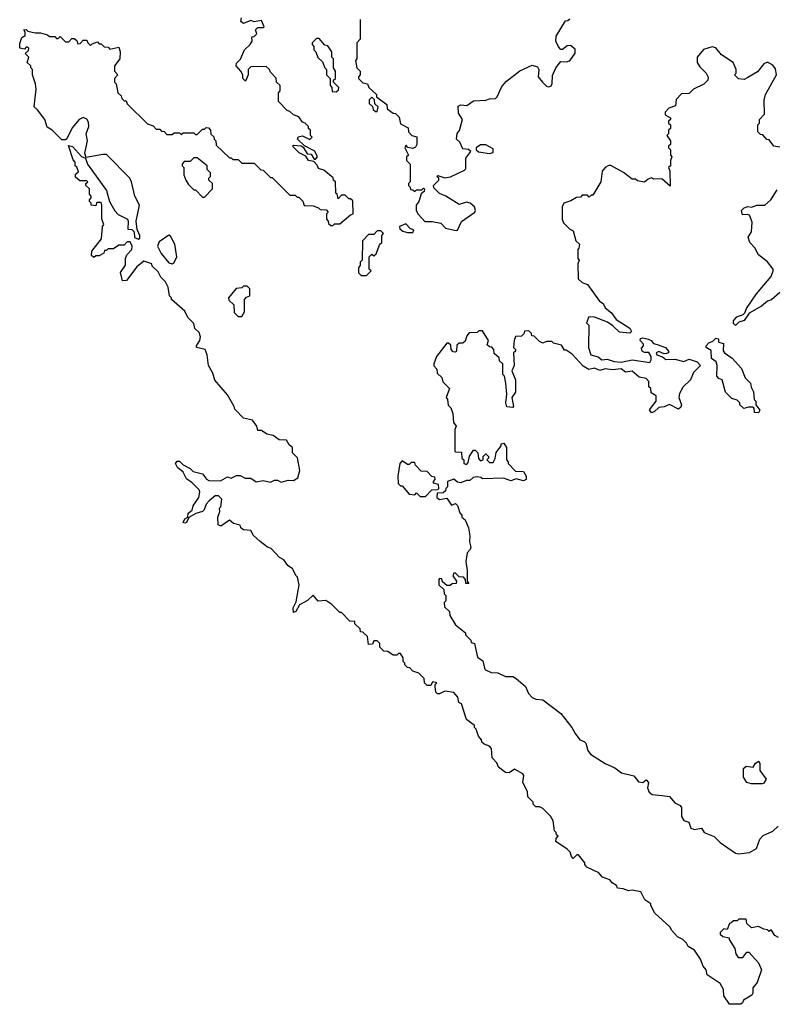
# Model space of a CAD drawing. Extents: x 2494118 to 2687960, y 757339 to 915227.
# Tile 325 of 364: x 2622898 to 2627145, y 886262 to 891785. Entities that reach past the tile are written whole.
import ezdxf

# ---------------------------------------------------------------- set-up
doc = ezdxf.new("R2010")
doc.units = 0

msp = doc.modelspace()

# ---------------------------------------------------------------- linework, layer by layer
at = {"layer": '0CON20XD'}
for points in [[(2622998.3, 891278.3), (2622980, 891295), (2622990, 891395), (2622987.5, 891425), (2622970, 891475), (2622970, 891505), (2622960, 891515), (2622960, 891525), (2622940, 891545), (2622950, 891575), (2622930, 891595), (2622948.3, 891611.7), (2622950, 891625), (2622945, 891630), (2622935, 891630), (2622925, 891620), (2622900, 891625), (2622898.3, 891651.7), (2622910, 891685), (2622930, 891695), (2622930, 891715), (2622921.7, 891728.3), (2622935, 891730), (2622945, 891720), (2622985, 891710), (2623015, 891710), (2623055, 891700), (2623065, 891690), (2623095, 891690), (2623105, 891680), (2623115, 891680), (2623125, 891690), (2623155, 891660), (2623175, 891660), (2623191.7, 891678.3), (2623205, 891680), (2623218.3, 891668.3), (2623225, 891650), (2623238.3, 891651.7), (2623255, 891670), (2623275, 891670), (2623280, 891655), (2623295, 891640), (2623305, 891650), (2623335, 891660), (2623345, 891650), (2623355, 891650), (2623371.7, 891631.7), (2623395, 891630), (2623405, 891620), (2623455, 891630), (2623462.5, 891605), (2623460, 891565), (2623430, 891525), (2623430, 891495), (2623450, 891475), (2623430, 891455), (2623430, 891435), (2623440, 891425), (2623450, 891375), (2623468.3, 891358.3), (2623471.7, 891341.7), (2623485, 891330), (2623495, 891330), (2623501.7, 891311.7), (2623615, 891200), (2623648.3, 891188.3), (2623665, 891170), (2623685, 891170), (2623695, 891160), (2623708.3, 891158.3), (2623725, 891140), (2623755, 891140), (2623765, 891150), (2623795, 891150), (2623805, 891140), (2623815, 891150), (2623875, 891150), (2623885, 891140), (2623895, 891140), (2623925, 891170), (2623935, 891170), (2623945, 891180), (2623958.3, 891178.3), (2623970, 891165), (2623971.7, 891141.7), (2623988.3, 891128.3), (2623990, 891115), (2624000, 891105), (2624001.7, 891081.7), (2624075, 891010), (2624085, 891010), (2624095, 891000), (2624125, 891000), (2624145, 890980), (2624215, 890980), (2624251.7, 890941.7), (2624265, 890940), (2624305, 890900), (2624315, 890900), (2624415, 890800), (2624445, 890800), (2624455, 890790), (2624465, 890790), (2624487, 890767), (2624495, 890742.5), (2624545, 890740), (2624575, 890730), (2624585, 890720), (2624618.3, 890718.3), (2624630, 890705), (2624620, 890695), (2624620, 890665), (2624630, 890655), (2624631.7, 890641.7), (2624645, 890630), (2624655, 890630), (2624665, 890640), (2624695, 890640), (2624755, 890690), (2624770, 890695), (2624768.3, 890768.3), (2624755, 890780), (2624745, 890780), (2624725, 890800), (2624705, 890800), (2624685, 890780), (2624680, 890805), (2624671.7, 890811.7), (2624670, 890875), (2624660, 890885), (2624658.3, 890898.3), (2624605, 890940), (2624575, 890950), (2624568.3, 890968.3), (2624548.3, 890988.3), (2624520, 890995), (2624505, 891020), (2624467, 891037), (2624430, 891075), (2624435, 891080), (2624477.5, 891077.5), (2624490, 891070), (2624512.5, 891032.5), (2624535, 891030), (2624551.7, 891001.7), (2624558.3, 891001.7), (2624570, 891015), (2624555, 891047.5), (2624497.5, 891077.5), (2624457.5, 891115), (2624461.7, 891128.3), (2624485, 891132.5), (2624527.5, 891112.5), (2624540, 891125), (2624530, 891135), (2624530, 891165), (2624520, 891175), (2624520, 891185), (2624500, 891205), (2624485, 891210), (2624465, 891240), (2624435, 891250), (2624415, 891270), (2624400, 891275), (2624350, 891325), (2624350, 891375), (2624360, 891385), (2624360, 891415), (2624340, 891435), (2624337, 891457), (2624305, 891490), (2624300, 891505), (2624281.7, 891521.7), (2624195, 891520), (2624180, 891505), (2624180, 891475), (2624165, 891440), (2624150, 891455), (2624150, 891475), (2624140, 891495), (2624112.5, 891525), (2624115, 891540), (2624137, 891563), (2624160, 891615), (2624192.5, 891645), (2624202.5, 891665), (2624201.7, 891688.3), (2624215, 891690), (2624230, 891705), (2624221.7, 891728.3), (2624235, 891740), (2624265, 891740), (2624270, 891745), (2624255, 891780), (2624215, 891772.5), (2624195, 891780), (2624155, 891762.5), (2624140, 891775), (2624142.5, 891795)], [(2625348.8, 890601.2), (2625355, 890603.8), (2625377, 890653), (2625452.5, 890705), (2625456.7, 890715), (2625450, 890735), (2625426.7, 890755), (2625405, 890761.2), (2625365, 890747.5), (2625290, 890795), (2625255, 890810), (2625221.7, 890841.7), (2625220, 890855), (2625250, 890885), (2625250, 890895), (2625240, 890905), (2625245, 890910), (2625285, 890897.5), (2625316.4, 890903.6), (2625395, 890940), (2625401.7, 890948.3), (2625403, 891007), (2625430, 891045), (2625417, 891057), (2625385, 891060), (2625368.3, 891098.3), (2625350, 891115), (2625353, 891147), (2625367, 891163), (2625382.5, 891225), (2625361.2, 891261.2), (2625360, 891300), (2625375, 891307.5), (2625407, 891303), (2625445, 891330), (2625515, 891332.5), (2625535, 891340), (2625568.3, 891341.7), (2625578.3, 891351.7), (2625605, 891410), (2625630.7, 891439.3), (2625705, 891497.5), (2625775, 891530), (2625805, 891520), (2625812.5, 891505), (2625808.8, 891465), (2625832, 891435), (2625855, 891412.5), (2625865, 891408), (2625878.3, 891411.7), (2625887.5, 891425), (2625887.7, 891472.3), (2625907.5, 891515), (2625935, 891550), (2625965, 891548), (2625985, 891554.4), (2626015, 891596.7), (2626015, 891618.8), (2625989.2, 891639.2), (2625971.2, 891638.8), (2625945, 891617.5), (2625935, 891617.5), (2625921.7, 891631.7), (2625907.5, 891665), (2625908.3, 891691.7), (2625961.7, 891778.3), (2625975, 891780), (2625985, 891790)], [(2624810, 891785), (2624810, 891675), (2624790, 891655), (2624790, 891565), (2624782.5, 891555), (2624790, 891515), (2624810, 891495), (2624810, 891475), (2624800, 891465), (2624800, 891455), (2624825, 891430), (2624850, 891425), (2624857.5, 891405), (2624900, 891365), (2624901.7, 891351.7), (2624958.3, 891308.3), (2624960, 891285), (2624995, 891260), (2625008.3, 891258.3), (2625028.3, 891238.3), (2625035, 891200), (2625078.3, 891178.3), (2625080, 891155), (2625100, 891135), (2625127, 891127), (2625127.5, 891085), (2625120, 891070), (2625105, 891062.5), (2625077.5, 891067.5), (2625065, 891080), (2625060, 891065), (2625080, 891025), (2625070, 891015), (2625070, 890995), (2625090, 890975), (2625090, 890875), (2625080, 890865), (2625080, 890855), (2625090, 890845), (2625091.7, 890831.7), (2625105, 890830), (2625115, 890820), (2625125, 890830), (2625155, 890830), (2625165, 890840), (2625170, 890835), (2625168.3, 890821.7), (2625151.7, 890808.3), (2625137.5, 890765), (2625122.5, 890745), (2625122.5, 890715), (2625133.9, 890693.9), (2625172.5, 890652.5), (2625213, 890653), (2625262.5, 890642.5), (2625287.5, 890615), (2625348.8, 890601.2)], [(2624675, 891380), (2624688.3, 891391.7), (2624690, 891405), (2624660, 891435), (2624660, 891445), (2624670, 891455), (2624670, 891495), (2624660, 891515), (2624660, 891565), (2624650, 891575), (2624650, 891605), (2624628.3, 891638.3), (2624611.7, 891641.7), (2624578.3, 891678.3), (2624565, 891680), (2624540, 891655), (2624540, 891645), (2624550, 891635), (2624550, 891615), (2624560, 891605), (2624571.7, 891571.7), (2624598.3, 891548.3), (2624610, 891515), (2624620, 891505), (2624620, 891475), (2624640, 891455), (2624640, 891415), (2624650, 891405), (2624651.7, 891381.7), (2624675, 891380)], [(2627165, 891070), (2627130, 891075), (2627105, 891110), (2627091.7, 891111.7), (2627068.3, 891138.3), (2627055, 891140), (2627040, 891155), (2627040, 891195), (2627050, 891205), (2627050, 891225), (2627077.5, 891255), (2627076.4, 891333.6), (2627083.3, 891365), (2627146, 891475), (2627139.5, 891509.5), (2627125, 891530), (2627095, 891546.7), (2627075, 891536.7), (2627038.3, 891491.7), (2626985, 891460), (2626965, 891450), (2626933, 891453), (2626910, 891475), (2626920, 891485), (2626920, 891505), (2626902.5, 891545), (2626837, 891587), (2626805, 891627.5), (2626785, 891632.5), (2626735, 891617.5), (2626700, 891575), (2626700, 891545), (2626715, 891520), (2626750, 891485), (2626761.7, 891461.7), (2626760, 891445), (2626737, 891423), (2626680, 891395), (2626655, 891370), (2626611.7, 891368.3), (2626583, 891337), (2626578.3, 891301.7), (2626541.7, 891288.3), (2626520, 891265), (2626521.7, 891251.7), (2626550, 891235), (2626550, 891225), (2626540, 891215), (2626540, 891205), (2626550, 891195), (2626550, 891175), (2626540, 891165), (2626540, 891145), (2626530, 891135), (2626550, 891105), (2626550, 891085), (2626540, 891075), (2626540, 891065), (2626550, 891055), (2626550, 891025), (2626557.5, 891015), (2626550, 890995), (2626550, 890965), (2626540, 890955), (2626547.5, 890937.5), (2626548.3, 890851.7), (2626501.7, 890891.7), (2626455, 890890), (2626445, 890897.5), (2626425, 890890), (2626405, 890872.5), (2626365, 890880), (2626355, 890890), (2626335, 890890), (2626287, 890927), (2626216.4, 890966.4), (2626205, 890967.5), (2626183.6, 890956.4), (2626167.5, 890935), (2626160, 890875), (2626115, 890800), (2626105, 890800), (2626095, 890790), (2626085, 890800), (2626055, 890800), (2626045, 890790), (2626023, 890787), (2625991.7, 890768.3), (2625952.5, 890755), (2625943.3, 890735), (2625942.5, 890665), (2625950, 890645), (2625985, 890610), (2626005, 890600), (2626020, 890545), (2626040, 890525), (2626037, 890503), (2626030, 890495), (2626030, 890445), (2626037.5, 890435), (2626030, 890415), (2626031.7, 890331.7), (2626055, 890310), (2626085, 890300), (2626152.5, 890205), (2626173, 890193), (2626185, 890167.5), (2626219.7, 890139.7), (2626245, 890102.5), (2626322.5, 890055), (2626332.5, 890035), (2626323, 890027), (2626265, 890031.2), (2626228, 890068), (2626197.7, 890087.7), (2626125, 890116.7), (2626091.7, 890118.3), (2626080, 890085), (2626091.7, 890071.7), (2626090, 889945), (2626104.2, 889904.2), (2626145, 889893.3), (2626165, 889877.5), (2626195, 889880), (2626235, 889866.7), (2626273.6, 889863.6), (2626335, 889876.7), (2626435, 889862.5), (2626443, 889877), (2626442.5, 889895), (2626428.3, 889918.3), (2626405, 889917.5), (2626392.5, 889925), (2626388.3, 889941.7), (2626400, 889955), (2626400, 889965), (2626380, 889985), (2626383, 889997), (2626395, 890000), (2626425, 889993.3), (2626442.5, 889985), (2626455, 889967.5), (2626475, 889963.3), (2626522.5, 889945), (2626540, 889925), (2626540, 889915), (2626528.3, 889911.7), (2626515, 889910), (2626485, 889922.5), (2626470, 889915), (2626473.9, 889903.9), (2626505, 889893.8), (2626525, 889878.8), (2626575, 889880), (2626625, 889867.5), (2626655, 889880), (2626700, 889865), (2626720, 889845), (2626680, 889805), (2626662.5, 889765), (2626622.5, 889725), (2626601.7, 889688.3), (2626596.7, 889665), (2626612.5, 889625), (2626608.3, 889611.7), (2626595, 889600), (2626545, 889626.7), (2626515, 889612.5), (2626485, 889610), (2626460, 889585), (2626445, 889580), (2626433, 889597), (2626470, 889645), (2626470, 889675), (2626441.7, 889691.7), (2626440, 889715), (2626430, 889725), (2626430, 889755), (2626415, 889772.5), (2626375, 889780), (2626335, 889812.5), (2626298.3, 889808.3), (2626273, 889827), (2626225, 889820), (2626185, 889826.7), (2626155, 889817.5), (2626125, 889830), (2626093, 889823), (2626060.7, 889840.7), (2625999.3, 889909.3), (2625965, 889930), (2625955, 889930), (2625938.3, 889958.3), (2625895, 889970), (2625885, 889980), (2625855, 889980), (2625835, 889970), (2625815, 889980), (2625785, 890010), (2625771.7, 890011.7), (2625770, 890025), (2625755, 890040), (2625731.7, 890038.3), (2625728.3, 890021.7), (2625715, 890010), (2625681.7, 890008.3), (2625672.5, 889985), (2625670, 889945), (2625680, 889935), (2625680, 889925), (2625670, 889915), (2625672.5, 889845), (2625660, 889815), (2625680, 889765), (2625680, 889695), (2625660, 889665), (2625670, 889615), (2625665, 889610), (2625633, 889613), (2625627.5, 889635), (2625632.5, 889685), (2625627.5, 889745)], [(2624905, 891270), (2624910, 891295), (2624891.7, 891311.7), (2624890, 891335), (2624875, 891350), (2624860, 891335), (2624860, 891315), (2624878.3, 891298.3), (2624881.7, 891281.7), (2624895, 891270), (2624905, 891270)], [(2627157, 886637), (2627137, 886647), (2627115, 886680), (2627105, 886670), (2627095, 886680), (2627075, 886682.5), (2627045, 886697.5), (2627005, 886690), (2626980, 886715), (2626975, 886740), (2626935, 886740), (2626925, 886730), (2626905, 886730), (2626891.7, 886718.3), (2626882.5, 886715), (2626868.3, 886681.7), (2626850, 886685), (2626830, 886665), (2626830, 886655), (2626845, 886642.5), (2626880, 886635), (2626880, 886625), (2626912.5, 886575), (2626917.5, 886545), (2626930, 886525), (2626956.7, 886523.3), (2626980, 886555), (2626990, 886555), (2627044.1, 886494.1), (2627061.2, 886455), (2627036.2, 886383.8), (2627012.5, 886355), (2627013.3, 886325), (2627007.7, 886312.3), (2626960, 886285), (2626955, 886270), (2626945, 886262.5), (2626881.7, 886261.7), (2626850, 886310), (2626847.5, 886345), (2626828.8, 886378.8), (2626757, 886427), (2626750, 886455), (2626733.3, 886475), (2626720, 886515), (2626686.1, 886566.1), (2626650, 886585), (2626640, 886605), (2626620, 886625), (2626590.5, 886640.5), (2626557.5, 886675), (2626546.4, 886696.4), (2626463.6, 886773.6), (2626440, 886815), (2626440, 886825), (2626407, 886847), (2626385, 886892.5), (2626335, 886902.5), (2626315, 886897.5), (2626285, 886910), (2626253, 886913), (2626248.3, 886928.3), (2626223.6, 886943.6), (2626210, 886960), (2626170, 886975), (2626148.3, 886998.3), (2626080.7, 887030.7), (2626070, 887045), (2626070, 887055), (2626035, 887100), (2626025, 887100), (2626005, 887080), (2625995, 887090), (2625987.5, 887115), (2625971.7, 887131.7), (2625907.5, 887175), (2625908.3, 887191.7), (2625920, 887205), (2625911.7, 887211.7), (2625910, 887225), (2625900, 887235), (2625891.7, 887291.7), (2625876.4, 887316.4), (2625835, 887360), (2625815, 887370), (2625795, 887370), (2625780, 887385), (2625780, 887395), (2625750, 887425), (2625747.5, 887455), (2625722.5, 887505), (2625727.5, 887545), (2625722.5, 887555), (2625675, 887580), (2625645, 887560), (2625625, 887562.5), (2625585, 887592.5), (2625576.1, 887616.1), (2625550, 887645), (2625547, 887697), (2625535, 887710), (2625505, 887720), (2625491.7, 887731.7), (2625490, 887745), (2625472.5, 887765), (2625460, 887805), (2625450, 887815), (2625450, 887825), (2625405, 887860), (2625377, 887947), (2625362.5, 887955), (2625356.7, 887985), (2625335, 888010), (2625285, 888017.5), (2625255, 888002.5), (2625243, 888003), (2625233, 888013), (2625230, 888045), (2625230, 888055), (2625240, 888065), (2625215, 888070), (2625205, 888050), (2625185, 888050), (2625170, 888065), (2625168.3, 888088.3), (2625138.3, 888118.3), (2625105, 888130), (2625088.3, 888148.3), (2625075, 888150), (2625060, 888165), (2625060, 888175), (2625050, 888185), (2625050, 888205), (2625035, 888230), (2625025, 888230), (2625015, 888220), (2624995, 888220), (2624965, 888240), (2624941.7, 888241.7), (2624920, 888265), (2624920, 888285), (2624905, 888300), (2624885, 888300), (2624878.3, 888281.7), (2624855, 888280), (2624850, 888325), (2624825, 888350), (2624811.7, 888351.7), (2624808.3, 888368.3), (2624780, 888395), (2624778.3, 888408.3), (2624751.7, 888411.7), (2624705, 888460), (2624695, 888460), (2624650, 888505), (2624616.7, 888526.7), (2624573, 888523), (2624545, 888557.5), (2624514.1, 888525.9), (2624468.3, 888501.7), (2624447.5, 888465), (2624435, 888460), (2624433.8, 888485), (2624450, 888520), (2624466.7, 888615), (2624457, 888657), (2624450, 888665), (2624430, 888705), (2624403.6, 888723.6), (2624380, 888755), (2624357, 888767), (2624309.3, 888819.3), (2624290, 888825), (2624247, 888857), (2624210.7, 888890.7), (2624195, 888920), (2624155, 888922.5), (2624140, 888935), (2624135, 888950), (2624098.3, 888958.3), (2624075, 888977.5), (2624027, 888943), (2624011.7, 888951.7), (2624010, 888995), (2624022.5, 889025), (2624020, 889045), (2624027, 889053), (2624032.5, 889095), (2624013.9, 889113.9), (2623995, 889113.8), (2623962.5, 889085), (2623945, 889067.5), (2623933.8, 889036.2), (2623924, 889026), (2623886.1, 889013.9), (2623848.3, 888991.7), (2623835, 888964), (2623825, 888960), (2623816.7, 888965), (2623824.3, 888985.7), (2623842.5, 888995), (2623844.2, 889015.8), (2623866.2, 889033.8), (2623872.3, 889057.7), (2623903.3, 889105), (2623910, 889135), (2623905, 889147.5), (2623866.4, 889186.4), (2623835, 889210), (2623816.7, 889246.7), (2623783.6, 889273.6), (2623772.5, 889295), (2623781.7, 889308.3), (2623795, 889307.5), (2623815, 889287.5), (2623855, 889267.5), (2623871.2, 889251.2), (2623925, 889237.5), (2623947, 889207), (2623960.7, 889200.7), (2624025, 889197.5), (2624065, 889220), (2624085, 889212.5), (2624115, 889227.5), (2624135, 889227.5), (2624163, 889213), (2624195, 889212.5), (2624225, 889192.5), (2624265, 889200), (2624305, 889190), (2624328.3, 889201.7), (2624345, 889202.5), (2624365, 889190), (2624405, 889202.5), (2624435, 889200), (2624460, 889215), (2624470, 889255), (2624456.7, 889326.7), (2624430, 889355), (2624430, 889385), (2624410.7, 889400.7), (2624396.4, 889426.4), (2624355, 889427.5), (2624321.7, 889451.7), (2624285, 889460), (2624255, 889480), (2624235, 889480), (2624230, 889505), (2624205, 889537.5), (2624155, 889550), (2624105, 889600), (2624102.5, 889615), (2624065, 889680), (2623993, 889763), (2623981.7, 889801.7), (2623957.5, 889845), (2623950, 889905), (2623940, 889935), (2623890, 889945), (2623890, 889955), (2623910, 889985), (2623912.5, 890005), (2623905, 890030), (2623881.7, 890051.7), (2623875, 890080), (2623842.5, 890115), (2623825, 890150), (2623750, 890215), (2623750, 890225), (2623740, 890235), (2623732.5, 890285), (2623717.5, 890315), (2623690.7, 890340.7), (2623675, 890370), (2623641.7, 890401.7), (2623640, 890415), (2623595, 890430), (2623555, 890397.5), (2623497.7, 890322.3), (2623475, 890320), (2623463.6, 890366.4), (2623491.7, 890408.3), (2623492.5, 890445), (2623500, 890465), (2623527.5, 890495), (2623530, 890515), (2623518.3, 890538.3), (2623501.7, 890538.3), (2623485, 890520), (2623455, 890520), (2623425, 890500), (2623395, 890500), (2623385, 890490), (2623375, 890490), (2623370, 890475), (2623345, 890460), (2623325, 890460), (2623315, 890450), (2623301.7, 890461.7), (2623303, 890487), (2623357.5, 890555), (2623362.5, 890625), (2623370, 890635), (2623360, 890665), (2623360, 890745), (2623355, 890760), (2623331.7, 890758.3), (2623325, 890740), (2623300, 890745), (2623300, 890755), (2623290, 890765), (2623290, 890775), (2623300, 890785), (2623300, 890795), (2623290, 890805), (2623290, 890835), (2623270, 890855), (2623270, 890865), (2623280, 890875), (2623275, 890880), (2623235, 890880), (2623211.7, 890901.7), (2623211.7, 890918.3), (2623228.3, 890931.7), (2623218.3, 890958.3), (2623210, 890965), (2623210, 890985), (2623198.3, 890998.3), (2623171.7, 891078.3), (2623195, 891072.5), (2623245, 891017.5), (2623268.3, 891008.3), (2623278, 890975), (2623385, 890826.7), (2623402, 890765), (2623432.7, 890712.7), (2623451.2, 890691.2), (2623502.5, 890665), (2623507.5, 890655), (2623505, 890610), (2623528.3, 890608.3), (2623540, 890595), (2623543, 890563), (2623565, 890553.3), (2623571.7, 890558.3), (2623572.5, 890575), (2623558.3, 890608.3), (2623552.5, 890655), (2623570, 890745), (2623543.8, 890795), (2623526, 890876), (2623516.1, 890896.1), (2623385, 891027.5), (2623365, 891028.8), (2623271.7, 891011.7), (2623263.8, 891035), (2623279.5, 891105), (2623271.2, 891145), (2623286.2, 891185), (2623285, 891210), (2623275, 891226.7), (2623255, 891236.2), (2623232.5, 891225), (2623192.3, 891177.7), (2623163, 891117), (2623155, 891110), (2623135, 891110), (2623080, 891165), (2623051.7, 891181.7), (2623040, 891225), (2622998.3, 891278.3)], [(2625535, 891033.3), (2625555, 891040), (2625555, 891060), (2625515, 891082.5), (2625485, 891082.5), (2625460, 891065), (2625460, 891055), (2625473, 891043), (2625535, 891033.3)], [(2623935, 890790), (2623980, 890835), (2623980, 890865), (2623960, 890885), (2623960, 890895), (2623970, 890905), (2623970, 890925), (2623950, 890945), (2623950, 890965), (2623895, 891010), (2623875, 891010), (2623855, 890990), (2623821.7, 890988.3), (2623810, 890975), (2623810, 890965), (2623820, 890955), (2623820, 890915), (2623830, 890885), (2623845, 890860), (2623875, 890830), (2623885, 890830), (2623925, 890790), (2623935, 890790)], [(2627165, 890253.8), (2627117.2, 890212.8), (2627094.2, 890205), (2627062.1, 890177.9), (2626992.5, 890137.5), (2626965, 890097.5), (2626935, 890087.5), (2626915, 890070), (2626905, 890080), (2626903.8, 890095), (2626922.3, 890117.7), (2626958.8, 890131.2), (2626968.8, 890141.2), (2626978, 890165), (2627032.7, 890247.3), (2627115, 890344.3), (2627127.5, 890375), (2627126.2, 890385), (2627095, 890425.8), (2627043.8, 890465), (2627024, 890504), (2626996.7, 890535), (2626987.5, 890565), (2627006.1, 890593.9), (2627009.3, 890649.3), (2626995, 890687.5), (2626985, 890692.5), (2626955, 890690), (2626950, 890715), (2626965, 890730), (2626985, 890737.5), (2627005, 890733.3), (2627035, 890743.8), (2627080, 890745), (2627113.3, 890775), (2627149.2, 890830.8)], [(2625105, 890590), (2625110, 890605), (2625091.7, 890611.7), (2625065, 890640), (2625030, 890625), (2625031.7, 890611.7), (2625048.3, 890598.3), (2625075, 890590), (2625105, 890590)], [(2623754, 890416), (2623765, 890423.3), (2623780, 890455), (2623769.6, 890525), (2623745, 890570.8), (2623735, 890576), (2623680.9, 890539.1), (2623672.2, 890515), (2623692.9, 890472.9), (2623735, 890420.8), (2623754, 890416)], [(2624845, 890350), (2624870, 890375), (2624860, 890385), (2624860, 890455), (2624875, 890470), (2624885, 890460), (2624898.3, 890471.7), (2624920, 890525), (2624930, 890535), (2624930, 890575), (2624940, 890585), (2624925, 890600), (2624905, 890600), (2624885, 890580), (2624855, 890580), (2624822.5, 890545), (2624820, 890435), (2624810, 890425), (2624810, 890405), (2624800, 890395), (2624800, 890365), (2624815, 890350), (2624845, 890350)], [(2624145, 890120), (2624160, 890145), (2624160, 890215), (2624171.7, 890228.3), (2624190, 890235), (2624190, 890275), (2624175, 890290), (2624155, 890290), (2624145, 890280), (2624113, 890277), (2624070, 890225), (2624071.7, 890211.7), (2624100, 890185), (2624101.7, 890141.7), (2624125, 890120), (2624145, 890120)], [(2625627.5, 889745), (2625620, 889785), (2625610, 889795), (2625610, 889855), (2625591.7, 889871.7), (2625588.3, 889888.3), (2625561.7, 889911.7), (2625560, 889935), (2625548.3, 889948.3), (2625535, 889950), (2625521.7, 889961.7), (2625530, 889985), (2625495, 890040), (2625475, 890040), (2625465, 890030), (2625421.7, 890028.3), (2625408.3, 890011.7), (2625398.3, 889981.7), (2625385, 889970), (2625365, 889970), (2625351.7, 889958.3), (2625350, 889925), (2625345, 889920), (2625331.7, 889921.7), (2625320, 889935), (2625318.3, 889958.3), (2625305, 889970), (2625295, 889970), (2625236.7, 889895), (2625222.5, 889855), (2625223, 889843), (2625240, 889825), (2625241.7, 889801.7), (2625268.3, 889778.3), (2625273, 889753), (2625310, 889715), (2625292.5, 889665), (2625300, 889655), (2625303, 889623), (2625318.3, 889608.3), (2625330, 889575), (2625332.5, 889525), (2625347.5, 889505), (2625340, 889485), (2625340, 889365), (2625345, 889360), (2625378.3, 889358.3), (2625380, 889325), (2625390, 889315), (2625390, 889295), (2625405, 889290), (2625415, 889300), (2625423, 889337), (2625445, 889370), (2625455, 889370), (2625470, 889355), (2625473, 889323), (2625485, 889310), (2625500, 889315), (2625500, 889335), (2625515, 889350), (2625530, 889335), (2625530, 889325), (2625520, 889315), (2625535, 889300), (2625555, 889300), (2625567, 889323), (2625573, 889357), (2625600, 889395), (2625600, 889405), (2625615, 889410), (2625630, 889385), (2625630, 889315), (2625640, 889305), (2625640, 889295), (2625681.7, 889251.7), (2625725, 889250), (2625740, 889225), (2625740, 889205), (2625725, 889197.5), (2625685, 889210), (2625655, 889197.5), (2625613, 889213), (2625495, 889210), (2625487, 889217), (2625465, 889220), (2625443.3, 889216.7), (2625425, 889200), (2625405, 889200), (2625375, 889187.5), (2625355, 889190), (2625335, 889207.5), (2625300, 889195), (2625300, 889165), (2625290, 889155), (2625288.3, 889141.7), (2625275, 889130), (2625241.7, 889128.3), (2625240, 889105), (2625255, 889092.5), (2625295, 889100), (2625321.7, 889061.7), (2625345, 889070), (2625355, 889060), (2625368.3, 889018.3), (2625380, 889005), (2625380, 888995), (2625398.3, 888978.3), (2625417.5, 888935), (2625425, 888890), (2625422.5, 888855), (2625430, 888825), (2625427, 888813), (2625410, 888795), (2625402.5, 888745), (2625410, 888695), (2625410, 888635), (2625418.3, 888621.7), (2625401.7, 888621.7), (2625400, 888645), (2625388.3, 888658.3), (2625365, 888660), (2625345, 888680), (2625335, 888680), (2625330, 888665), (2625350, 888635), (2625348.3, 888621.7), (2625325, 888620), (2625315, 888610), (2625295, 888610), (2625271.7, 888631.7), (2625268.3, 888648.3), (2625255, 888650), (2625250, 888645), (2625250, 888615), (2625278.3, 888588.3), (2625280, 888565), (2625290, 888555), (2625290, 888525), (2625280, 888515), (2625281.7, 888491.7), (2625310, 888465), (2625313, 888443), (2625345, 888390), (2625400, 888345), (2625400, 888335), (2625430, 888305), (2625431.7, 888291.7), (2625450, 888285), (2625468.3, 888208.3), (2625498.3, 888188.3), (2625509.3, 888139.3), (2625545, 888123.3), (2625581.7, 888121.7), (2625625, 888100), (2625665, 888101.2), (2625685, 888090), (2625736.2, 888045), (2625753.3, 888005), (2625775, 887982.5), (2625795, 887972.5), (2625835, 887970), (2625935, 887893.3), (2625997.5, 887815), (2626015, 887780), (2626042.5, 887745), (2626066.2, 887736.2), (2626076.1, 887726.1), (2626086.1, 887686.1), (2626102.5, 887665), (2626185, 887613.3), (2626238.3, 887588.3), (2626275, 887560), (2626345, 887542.5), (2626370.5, 887510.5), (2626395, 887506.7), (2626415, 887520), (2626427.5, 887505), (2626422.5, 887475), (2626430.7, 887450.7), (2626448.3, 887438.3), (2626503.8, 887433.8), (2626545, 887426.7), (2626575, 887392.5), (2626605.9, 887375.9), (2626613.3, 887365), (2626612.5, 887315), (2626625, 887292.5), (2626653, 887283), (2626665, 887250), (2626685, 887242.5), (2626725, 887250), (2626740, 887225), (2626795, 887202.5), (2626829.5, 887169.5), (2626915, 887110), (2626935, 887106.2), (2626995, 887113.8)], [(2627045, 889580), (2627021.7, 889581.7), (2627020, 889605), (2627011.7, 889611.7), (2626988.3, 889611.7), (2626963, 889603), (2626940, 889625), (2626940, 889635), (2626925, 889650), (2626895, 889660), (2626860, 889695), (2626840, 889765), (2626821.7, 889771.7), (2626810, 889785), (2626812.5, 889845), (2626807.5, 889865), (2626780, 889885), (2626778.8, 889928.8), (2626750, 889945), (2626750, 889955), (2626765, 889972.5), (2626788.3, 889981.7), (2626805, 889997.5), (2626820, 889995), (2626820, 889975), (2626847.5, 889967.5), (2626846.4, 889926.4), (2626853.3, 889915), (2626896.4, 889886.4), (2626948.3, 889828.3), (2626970, 889775), (2627000, 889745), (2627003, 889723), (2627017, 889697), (2627020, 889655), (2627030, 889645), (2627030, 889625), (2627052.5, 889595), (2627045, 889580)], [(2625175, 889110), (2625211.7, 889148.3), (2625245, 889150), (2625250, 889155), (2625248.3, 889178.3), (2625220, 889185), (2625220, 889195), (2625230, 889205), (2625228.3, 889218.3), (2625211.7, 889221.7), (2625185, 889250), (2625151.7, 889251.7), (2625120, 889285), (2625115, 889300), (2625095, 889300), (2625085, 889290), (2625075, 889290), (2625045, 889310), (2625032.5, 889295), (2625020, 889225), (2625023, 889183), (2625035, 889170), (2625045, 889170), (2625085, 889122.5), (2625115, 889120), (2625125, 889130), (2625145, 889110), (2625175, 889110)], [(2627065, 887497.5), (2627005, 887497.5), (2626980, 887505), (2626960, 887535), (2626960, 887585), (2626975, 887596.7), (2627015, 887592.5), (2627027.5, 887615), (2627046.1, 887626.1), (2627053, 887613), (2627052.3, 887572.3), (2627086.7, 887525), (2627075, 887502.5), (2627065, 887497.5)], [(2626995, 887113.8), (2627033.3, 887135), (2627051.7, 887188.3), (2627071.2, 887208.8), (2627125, 887233.3), (2627155, 887260)]]:
    msp.add_lwpolyline(points, dxfattribs=at)

doc.saveas('drawing.dxf')
